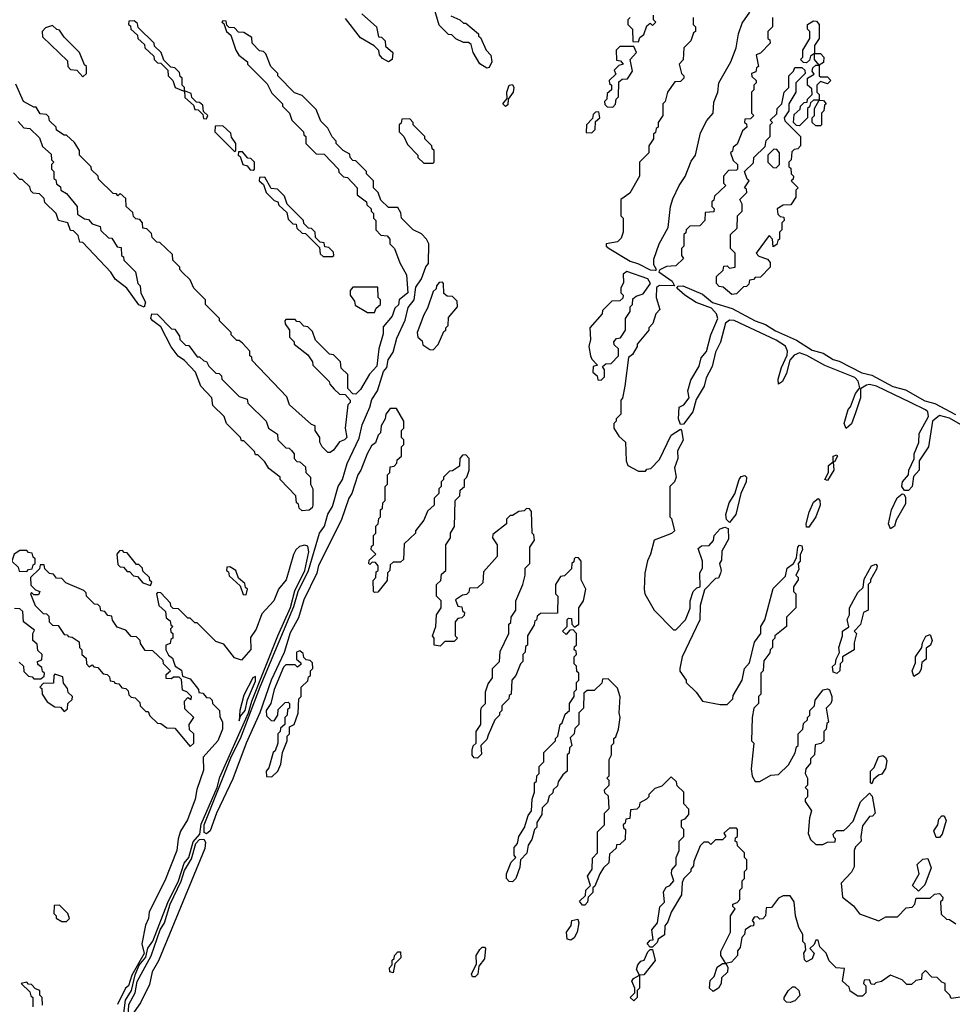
# Model space of a CAD drawing. Extents: x 2737310 to 2869991, y 870230 to 1012730.
# Tile 330 of 479: x 2779274 to 2783270, y 967265 to 971485. Entities that reach past the tile are written whole.
import ezdxf

# ---------------------------------------------------------------- set-up
doc = ezdxf.new("R2010")
doc.units = 0

msp = doc.modelspace()

# ---------------------------------------------------------------- linework, layer by layer
at = {"layer": '0CON02XD'}
for points in [[(2781275, 971277.5), (2781246.2, 971296.2), (2781217.5, 971345), (2781208.3, 971378.3), (2781197, 971387), (2781175, 971387.5), (2781143, 971403), (2781125, 971420), (2781111.7, 971421.7), (2781071.7, 971461.7), (2781050, 971535)], [(2782160, 971495), (2782160, 971465), (2782170, 971455), (2782170, 971435), (2782161.7, 971428.3), (2782150, 971395), (2782120, 971365), (2782117, 971313), (2782100, 971295), (2782110, 971255), (2782120, 971245), (2782120, 971235), (2782105, 971220), (2782081.7, 971218.3), (2782050, 971175), (2782040, 971135), (2782030, 971125), (2782030, 971075), (2782010, 971045), (2782010, 971025), (2782001.7, 971018.3), (2781998.3, 971001.7), (2781990, 970995), (2781990, 970975), (2781970, 970945), (2781970, 970915), (2781930, 970875), (2781930, 970815), (2781888.3, 970741.7), (2781850, 970715), (2781850, 970645), (2781860, 970635), (2781860, 970575), (2781851.7, 970548.3), (2781835, 970532.5), (2781787.5, 970525), (2781787.5, 970515), (2781800, 970505), (2781889.7, 970449.7), (2781925, 970439.4), (2781975, 970413.1), (2781998.3, 970411.7), (2782002.5, 970415), (2781990.8, 970435), (2781991.4, 970458.6), (2782013.3, 970525), (2782052.5, 970595), (2782062.5, 970685), (2782073, 970717), (2782100, 970775), (2782125, 970812.5), (2782150.8, 970879.2), (2782170, 970905), (2782190.5, 970999.5), (2782217.5, 971052.5), (2782245.9, 971084.1), (2782247.9, 971132.1), (2782265.7, 971175), (2782270, 971215), (2782321.2, 971305), (2782343.8, 971365), (2782353.8, 971425), (2782369.3, 971470.7), (2782402.3, 971517.7)], [(2780889.7, 970120.3), (2780925, 970197.5), (2780938.1, 970251.9), (2780963.8, 970285), (2780970.9, 970339.1), (2780996.2, 970375), (2781014, 970426), (2781025, 970440), (2781026.7, 970525), (2781017.5, 970545), (2780995, 970567.5), (2780960, 970585), (2780910, 970635), (2780907, 970657), (2780895, 970680), (2780855, 970680), (2780821.7, 970711.7), (2780810, 970745), (2780790, 970765), (2780790, 970795), (2780760, 970825), (2780760, 970835), (2780715, 970880), (2780701.7, 970881.7), (2780690, 970895), (2780688.3, 970908.3), (2780660, 970925), (2780630, 970955), (2780630, 970965), (2780613, 970983), (2780595, 971020), (2780565, 971050), (2780545, 971100), (2780485, 971160), (2780451.7, 971171.7), (2780380, 971245), (2780380, 971255), (2780350, 971285), (2780328.3, 971338.3), (2780318.3, 971348.3), (2780301.7, 971351.7), (2780270, 971385), (2780268.3, 971408.3), (2780235, 971430), (2780211.7, 971431.7), (2780195, 971450), (2780171.7, 971451.7), (2780161.7, 971461.7), (2780158.3, 971478.3), (2780145, 971480), (2780140, 971475), (2780148.3, 971468.3), (2780160, 971435), (2780178.3, 971418.3), (2780200, 971355), (2780213.3, 971333.3), (2780250, 971305), (2780250, 971295), (2780335, 971210), (2780355, 971170), (2780400, 971125), (2780400, 971115), (2780430, 971085), (2780440, 971055), (2780490, 971005), (2780491.7, 970991.7), (2780500, 970985), (2780500, 970955), (2780545, 970910), (2780578.3, 970908.3), (2780640, 970845), (2780641.7, 970831.7), (2780661.7, 970811.7), (2780678.3, 970808.3), (2780720, 970765), (2780720, 970735), (2780760, 970705), (2780761.7, 970691.7), (2780780, 970675), (2780780, 970665), (2780790, 970655), (2780790, 970635), (2780800, 970625), (2780800, 970585), (2780821.7, 970561.7), (2780848.3, 970558.3), (2780860, 970545), (2780860, 970525), (2780880, 970505), (2780903, 970443), (2780931.7, 970391.7), (2780937.5, 970315), (2780900, 970285), (2780897, 970263), (2780881.7, 970248.3), (2780870, 970215), (2780831.7, 970168.3), (2780831.7, 970138.3), (2780812.5, 970075), (2780805, 970000), (2780773.6, 969966.4), (2780735, 969900), (2780715, 969880), (2780701.7, 969881.7), (2780680, 969905), (2780680, 969965), (2780651.7, 969991.7), (2780648.3, 970018.3), (2780618.3, 970048.3), (2780601.7, 970051.7), (2780541.7, 970111.7), (2780528.3, 970148.3), (2780508.3, 970168.3), (2780491.7, 970171.7), (2780475, 970190), (2780461.7, 970191.7), (2780455, 970200), (2780415, 970200), (2780410, 970195), (2780411.7, 970181.7), (2780430, 970155), (2780430, 970125), (2780450, 970105), (2780450, 970095), (2780508.3, 970048.3), (2780528.3, 970018.3), (2780530, 970005), (2780600, 969935), (2780603, 969923), (2780621.7, 969901.7), (2780645, 969880), (2780668.3, 969878.3), (2780690, 969855), (2780690, 969845), (2780680, 969835), (2780668.8, 969735), (2780676, 969694), (2780666.1, 969683.9), (2780643.8, 969676.2), (2780619.3, 969640.7), (2780605, 969630), (2780595, 969630), (2780570, 969655), (2780560, 969675), (2780560, 969695), (2780540, 969725), (2780540, 969745), (2780525, 969750), (2780430, 969835), (2780418.3, 969868.3), (2780270, 970025), (2780268.3, 970038.3), (2780260, 970045), (2780260, 970065), (2780228.3, 970098.3), (2780215, 970110), (2780205, 970110), (2780180, 970135), (2780180, 970145), (2780130, 970195), (2780130, 970205), (2780070, 970265), (2780070, 970285), (2780020, 970335), (2780005, 970370), (2779971.7, 970401.7), (2779960, 970415), (2779960, 970425), (2779930, 970455), (2779928.3, 970478.3), (2779875, 970530), (2779861.7, 970531.7), (2779841.7, 970551.7), (2779838.3, 970568.3), (2779818.3, 970588.3), (2779801.7, 970591.7), (2779800, 970615), (2779788.3, 970628.3), (2779771.7, 970631.7), (2779761.7, 970641.7), (2779758.3, 970658.3), (2779730, 970685), (2779728.3, 970718.3), (2779705, 970740), (2779695, 970730), (2779688.3, 970738.3), (2779675, 970740), (2779611.7, 970801.7), (2779610, 970815), (2779581.7, 970841.7), (2779580, 970855), (2779530, 970905), (2779530, 970925), (2779508.3, 970958.3), (2779475, 970990), (2779465, 970990), (2779431.7, 971011.7), (2779430, 971025), (2779401.7, 971051.7), (2779398.3, 971068.3), (2779388.3, 971078.3), (2779361.7, 971081.7), (2779345, 971110), (2779335, 971110), (2779290, 971135), (2779258.3, 971208.3)], [(2779980, 971180), (2779980, 971195), (2779970, 971205), (2779970, 971235), (2779961.7, 971241.7), (2779958.3, 971258.3), (2779938.3, 971278.3), (2779921.7, 971281.7), (2779891.7, 971311.7), (2779880, 971345), (2779851.7, 971371.7), (2779850, 971385), (2779781.7, 971451.7), (2779778.3, 971468.3), (2779765, 971480), (2779741.7, 971478.3), (2779740, 971465), (2779748.3, 971458.3), (2779750, 971445), (2779778.3, 971418.3), (2779780, 971405), (2779808.3, 971378.3), (2779810, 971365), (2779848.3, 971328.3), (2779850, 971315), (2779865, 971300), (2779878.3, 971298.3), (2779908.3, 971268.3), (2779910, 971245), (2779930, 971225), (2779940, 971195), (2779975, 971180), (2779980, 971180)], [(2780855, 971303.8), (2780828.8, 971318.8), (2780816.2, 971335), (2780812.5, 971352.5), (2780793, 971373), (2780735, 971406.7), (2780669.5, 971489.5)], [(2780740.5, 971510.5), (2780802.5, 971455), (2780811.7, 971411.7), (2780825, 971410), (2780840, 971395), (2780841.7, 971371.7), (2780872.5, 971345), (2780870, 971315), (2780855, 971303.8)], [(2781121.7, 971501.7), (2781160, 971485), (2781175, 971470), (2781185, 971470), (2781240, 971425), (2781240, 971415), (2781248.3, 971408.3), (2781272.5, 971355), (2781292.5, 971332.5), (2781297.5, 971305), (2781285, 971280), (2781275, 971277.5)], [(2781890, 971495), (2781880, 971485), (2781880, 971465), (2781900, 971445), (2781901.7, 971391.7), (2781925, 971390)], [(2781925, 971390), (2781931.7, 971408.3), (2781948.3, 971421.7), (2781961.7, 971458.3), (2781975, 971470), (2781985, 971460), (2782000, 971475), (2781990, 971485), (2781990, 971505)], [(2782500, 971495), (2782500, 971455), (2782480, 971435), (2782480, 971405), (2782488.3, 971398.3), (2782490, 971385), (2782448.3, 971341.7), (2782430, 971335), (2782440, 971285), (2782431.7, 971278.3), (2782428.3, 971261.7), (2782410, 971255), (2782411.7, 971241.7), (2782430, 971225), (2782430, 971215), (2782420, 971205), (2782420, 971185), (2782410, 971175), (2782410, 971085), (2782420, 971075), (2782405, 971060), (2782381.7, 971058.3), (2782380, 971045), (2782388.3, 971038.3), (2782390, 971025), (2782371.7, 971008.3), (2782348.3, 970951.7), (2782331.7, 970938.3), (2782328.3, 970921.7), (2782320, 970915), (2782331.7, 970881.7), (2782350, 970865), (2782350, 970845), (2782345, 970840), (2782311.7, 970838.3), (2782290, 970815), (2782290, 970785), (2782300, 970775), (2782251.7, 970728.3), (2782248.3, 970711.7), (2782240, 970705), (2782240, 970685), (2782250, 970675), (2782248.3, 970661.7), (2782211.7, 970658.3), (2782210, 970625), (2782188.3, 970601.7), (2782145, 970600), (2782130, 970585), (2782128.3, 970571.7), (2782120, 970565), (2782120, 970515), (2782110, 970505), (2782110, 970475), (2782118.3, 970461.7), (2782085, 970430), (2782045, 970426.7), (2782017, 970413)], [(2782705, 971030), (2782685, 971030), (2782670, 971045), (2782670, 971065), (2782680, 971075), (2782680, 971105), (2782700, 971140), (2782675, 971140), (2782661.7, 971128.3), (2782658.3, 971111.7), (2782650, 971105), (2782650, 971065), (2782615, 971030), (2782601.7, 971031.7), (2782590, 971045), (2782591.7, 971078.3), (2782618.3, 971101.7), (2782620, 971115), (2782635, 971130), (2782648.3, 971131.7), (2782650, 971145), (2782670, 971165), (2782668.3, 971188.3), (2782650, 971205), (2782650, 971235), (2782678.3, 971251.7), (2782670, 971265), (2782671.7, 971278.3), (2782685, 971290), (2782700, 971290), (2782680, 971315), (2782680, 971340), (2782661.7, 971328.3), (2782658.3, 971311.7), (2782645, 971300), (2782631.7, 971301.7), (2782620, 971315), (2782630, 971325), (2782630, 971355), (2782660, 971405), (2782660, 971435), (2782650, 971445), (2782650, 971465), (2782675, 971480), (2782688.3, 971478.3), (2782700, 971465), (2782700, 971405), (2782680, 971375), (2782680, 971340), (2782705, 971340), (2782720, 971325), (2782718.3, 971301.7), (2782700, 971290), (2782700, 971245), (2782705, 971240), (2782735, 971240), (2782750, 971225), (2782735, 971210), (2782705, 971220), (2782690, 971205), (2782690, 971175), (2782700, 971165), (2782700, 971140), (2782718.3, 971138.3), (2782730, 971125), (2782721.7, 971118.3), (2782720, 971095), (2782710, 971085), (2782710, 971035), (2782705, 971030)], [(2779545, 971240), (2779560, 971255), (2779560, 971285), (2779551.7, 971291.7), (2779530, 971345), (2779465, 971410), (2779445, 971440), (2779433, 971443), (2779415, 971460), (2779385, 971450), (2779370, 971435), (2779371.7, 971411.7), (2779478.3, 971308.3), (2779480, 971285), (2779491.7, 971271.7), (2779518.3, 971268.3), (2779545, 971240)], [(2781815, 971110), (2781827, 971123), (2781830, 971145), (2781840, 971155), (2781841.7, 971218.3), (2781855, 971230), (2781878.3, 971231.7), (2781900, 971265), (2781890, 971315), (2781917.5, 971345), (2781905, 971370), (2781845, 971370), (2781830, 971355), (2781831.7, 971311.7), (2781848.3, 971308.3), (2781860, 971295), (2781841.7, 971288.3), (2781821.7, 971268.3), (2781828.3, 971251.7), (2781800, 971225), (2781801.7, 971211.7), (2781810, 971205), (2781810, 971185), (2781791.7, 971168.3), (2781790, 971145), (2781780, 971135), (2781781.7, 971121.7), (2781791.7, 971111.7), (2781815, 971110)], [(2782325, 970307.5), (2782288.3, 970338.3), (2782271.7, 970341.7), (2782260, 970355), (2782260, 970385), (2782288.3, 970411.7), (2782291.7, 970428.3), (2782305, 970430), (2782315, 970420), (2782340, 970425), (2782340, 970485), (2782320, 970505), (2782320, 970565), (2782348.3, 970591.7), (2782350, 970645), (2782370, 970665), (2782370, 970695), (2782360, 970715), (2782390, 970745), (2782388.3, 970758.3), (2782380, 970765), (2782400, 970795), (2782391.7, 970801.7), (2782380, 970835), (2782418.3, 970871.7), (2782420, 970895), (2782468.3, 970941.7), (2782473, 970967), (2782490, 970985), (2782490, 971035), (2782500, 971045), (2782490, 971055), (2782518.3, 971081.7), (2782520, 971105), (2782540, 971125), (2782550, 971175), (2782570, 971195), (2782570, 971245), (2782590, 971265), (2782595, 971280), (2782625, 971280), (2782638.3, 971268.3), (2782640, 971255), (2782600, 971215), (2782600, 971175), (2782570, 971125), (2782570, 971095), (2782550, 971065), (2782551.7, 971051.7), (2782620, 970985), (2782620, 970945), (2782608.3, 970931.7), (2782591.7, 970928.3), (2782581.7, 970918.3), (2782580, 970885), (2782570, 970875), (2782570, 970855), (2782578.3, 970848.3), (2782580, 970825), (2782590, 970815), (2782588.3, 970801.7), (2782580, 970795), (2782610, 970765), (2782600, 970755), (2782600, 970725), (2782578.3, 970691.7), (2782545, 970690), (2782520, 970675), (2782521.7, 970651.7), (2782531.7, 970641.7), (2782548.3, 970638.3), (2782550, 970625), (2782540, 970615), (2782540, 970585), (2782530, 970575), (2782530, 970545), (2782521.7, 970538.3), (2782518.3, 970521.7), (2782501.7, 970511.7), (2782500, 970545), (2782485, 970560), (2782430, 970485), (2782441.7, 970471.7), (2782478.3, 970458.3), (2782490, 970445), (2782490, 970425), (2782448.3, 970381.7), (2782425, 970380), (2782418.3, 970371.7), (2782401.7, 970368.3), (2782398.3, 970351.7), (2782388.3, 970341.7), (2782375, 970340), (2782345, 970310), (2782325, 970307.5)], [(2780075, 971060), (2780080, 971075), (2780061.7, 971091.7), (2780058.3, 971118.3), (2780045, 971130), (2780031.7, 971131.7), (2780011.7, 971151.7), (2780008.3, 971168.3), (2779980, 971180), (2779981.7, 971151.7), (2780018.3, 971118.3), (2780025, 971100), (2780038.3, 971098.3), (2780058.3, 971078.3), (2780061.7, 971061.7), (2780075, 971060)], [(2781355, 971112.5), (2781344.2, 971125), (2781363.3, 971146.7), (2781361.9, 971175), (2781372, 971205), (2781385, 971207.5), (2781391.2, 971195), (2781388.8, 971175), (2781367.5, 971145), (2781365, 971120), (2781355, 971112.5)], [(2781045, 970870), (2781050, 970875), (2781050, 970925), (2781041.7, 970931.7), (2781040, 970945), (2781010, 970975), (2781010, 970985), (2780960, 971035), (2780960, 971045), (2780945, 971060), (2780911.7, 971058.3), (2780908.3, 971041.7), (2780900, 971035), (2780900, 971005), (2780920, 970985), (2780935, 970950), (2780980, 970905), (2780980, 970895), (2781005, 970870), (2781045, 970870)], [(2781725, 971000), (2781740, 971015), (2781741.7, 971048.3), (2781760, 971065), (2781755, 971090), (2781741.7, 971088.3), (2781731.7, 971078.3), (2781728.3, 971061.7), (2781702.5, 971035), (2781701.7, 971001.7), (2781725, 971000)], [(2779268.3, 971048.3), (2779291.7, 971021.7), (2779318.3, 971018.3), (2779358.3, 970978.3), (2779371.7, 970941.7), (2779408.3, 970908.3), (2779410, 970885), (2779420, 970875), (2779410, 970865), (2779410, 970845), (2779420, 970835), (2779420, 970805), (2779428.3, 970798.3), (2779431.7, 970781.7), (2779448.3, 970768.3), (2779450, 970755), (2779475, 970740), (2779520, 970685), (2779521.7, 970651.7), (2779551.7, 970631.7), (2779568.3, 970628.3), (2779585, 970610), (2779618.3, 970598.3), (2779621.7, 970581.7), (2779655, 970550), (2779668.3, 970548.3), (2779691.7, 970511.7), (2779708.3, 970508.3), (2779710, 970475), (2779718.3, 970468.3), (2779720, 970455), (2779770, 970405), (2779780, 970355), (2779790, 970345), (2779793, 970313), (2779812.5, 970275), (2779807.5, 970252.5), (2779785, 970262.5), (2779732.5, 970335), (2779683.6, 970373.6), (2779665, 970402.5), (2779545, 970530), (2779531.7, 970531.7), (2779525, 970560), (2779505, 970580), (2779491.7, 970581.7), (2779480, 970615), (2779440, 970625), (2779430, 970655), (2779381.7, 970701.7), (2779378.3, 970718.3), (2779358.3, 970738.3), (2779331.7, 970741.7), (2779321.7, 970751.7), (2779318.3, 970768.3), (2779285, 970800), (2779275, 970800), (2779248.3, 970828.3)], [(2780195, 970920), (2780200, 970925), (2780200, 970955), (2780181.7, 970981.7), (2780178.3, 970998.3), (2780145, 971030), (2780111.7, 971028.3), (2780110, 971005), (2780195, 970920)], [(2782515, 970850), (2782530, 970865), (2782530, 970915), (2782518.3, 970928.3), (2782505, 970930), (2782480, 970905), (2782480, 970875), (2782501.7, 970851.7), (2782515, 970850)], [(2780275, 970840), (2780280, 970845), (2780280, 970875), (2780265, 970890), (2780251.7, 970891.7), (2780228.3, 970918.3), (2780211.7, 970918.3), (2780210, 970905), (2780218.3, 970898.3), (2780230, 970865), (2780248.3, 970858.3), (2780261.7, 970841.7), (2780275, 970840)], [(2780615, 970470), (2780620, 970475), (2780618.3, 970488.3), (2780598.3, 970508.3), (2780581.7, 970511.7), (2780578.3, 970528.3), (2780561.7, 970531.7), (2780541.7, 970551.7), (2780540, 970575), (2780525, 970590), (2780511.7, 970591.7), (2780491.7, 970611.7), (2780490, 970625), (2780420, 970695), (2780408.3, 970728.3), (2780378.3, 970758.3), (2780351.7, 970761.7), (2780325, 970810), (2780301.7, 970808.3), (2780300, 970795), (2780318.3, 970778.3), (2780330, 970745), (2780365, 970710), (2780380, 970705), (2780385, 970690), (2780418.3, 970658.3), (2780425, 970630), (2780445, 970610), (2780458.3, 970608.3), (2780461.7, 970591.7), (2780485, 970570), (2780498.3, 970568.3), (2780558.3, 970508.3), (2780561.7, 970481.7), (2780575, 970470), (2780615, 970470)], [(2781765, 969940), (2781780, 969955), (2781780, 969985), (2781771.7, 969998.3), (2781785, 970010), (2781808.3, 970011.7), (2781840, 970045), (2781840, 970075), (2781821.7, 970091.7), (2781820, 970105), (2781831.7, 970118.3), (2781848.3, 970121.7), (2781870, 970155), (2781870, 970205), (2781890, 970235), (2781890, 970255), (2781900, 970265), (2781901.7, 970288.3), (2781915, 970300), (2781945, 970310), (2781977.5, 970355), (2781965, 970374.4), (2781876.1, 970406.1), (2781860, 970395), (2781861.7, 970358.3), (2781850, 970335), (2781850, 970315), (2781860, 970305), (2781858.3, 970291.7), (2781845, 970280), (2781811.7, 970278.3), (2781771.7, 970238.3), (2781770, 970225), (2781717.5, 970165), (2781720, 970115), (2781712.5, 970085), (2781720, 970045), (2781725, 970030), (2781750, 970005), (2781731.7, 969998.3), (2781730, 969975), (2781748.3, 969958.3), (2781751.7, 969941.7), (2781765, 969940)], [(2782017, 970413), (2782012.5, 970405), (2782070, 970365), (2782080, 970345), (2782015, 970346.5), (2782002.4, 970337.6), (2782001.2, 970295), (2782017, 970243), (2782000, 970225), (2781987, 970183), (2781970, 970165), (2781970, 970155), (2781920, 970095), (2781920, 970085), (2781900, 970050), (2781883, 970037), (2781867.5, 969915), (2781857, 969863), (2781850, 969855), (2781850, 969795), (2781830, 969775), (2781830, 969765), (2781820, 969755), (2781820, 969735), (2781840.7, 969700.7), (2781870, 969675), (2781872.5, 969595), (2781880, 969575), (2781925, 969550), (2781955, 969550), (2781961.7, 969558.3), (2781978.3, 969561.7), (2782015, 969600), (2782065.9, 969704.1), (2782105, 969730), (2782110, 969725), (2782116.4, 969683.6), (2782093, 969637), (2782093.3, 969605), (2782080, 969565), (2782087.5, 969525), (2782080, 969505), (2782060, 969485), (2782060, 969355), (2782067, 969347), (2782080, 969295), (2782067, 969283), (2781992.5, 969255), (2781977.5, 969195), (2781963.6, 969166.4), (2781953, 969113), (2781950, 969045), (2781952.5, 969025), (2781992.5, 968955), (2782075, 968870), (2782085, 968870), (2782127, 968913), (2782147, 968963), (2782147.5, 968995), (2782160, 969035), (2782175, 969050), (2782190, 969055), (2782187.5, 969115), (2782200, 969135), (2782200, 969165), (2782181.7, 969218.3), (2782195, 969230), (2782228.3, 969231.7), (2782247, 969253), (2782250, 969275), (2782275, 969302.5), (2782295, 969310), (2782310, 969305), (2782311.7, 969258.3), (2782283, 969207), (2782281.7, 969168.3), (2782272.5, 969155), (2782280, 969125), (2782277, 969113), (2782268.3, 969091.7), (2782255, 969090), (2782208.3, 969041.7), (2782190, 968975), (2782187.5, 968912.5), (2782112.5, 968755), (2782102.5, 968705), (2782103, 968693), (2782130, 968655), (2782130, 968645), (2782173, 968603), (2782200, 968565), (2782275, 968550), (2782305, 968550), (2782330, 968575), (2782331.7, 968588.3), (2782370, 968655), (2782380, 968705), (2782401.7, 968728.3), (2782423, 968817), (2782450, 968855), (2782450, 968885), (2782467, 968913), (2782503, 969047), (2782555, 969100), (2782562.5, 969135), (2782590, 969155), (2782601.7, 969178.3), (2782607.5, 969225), (2782615, 969232.5), (2782625, 969230), (2782627.5, 969215), (2782618.3, 969191.7), (2782617.5, 969165), (2782610, 969155), (2782611.7, 969128.3), (2782600, 969105), (2782610, 969095), (2782610, 969085), (2782590, 969055), (2782590, 969035), (2782600, 969025), (2782600, 968965), (2782560, 968925), (2782560, 968885), (2782510, 968845), (2782510, 968835), (2782500, 968825), (2782500, 968795), (2782490, 968785), (2782488.3, 968771.7), (2782463, 968737), (2782460, 968695), (2782450, 968685), (2782450, 968595), (2782440, 968585), (2782440, 968555), (2782420, 968535), (2782412.5, 968495), (2782410, 968395), (2782420, 968385), (2782407.5, 968275), (2782413, 968243), (2782425, 968220), (2782445, 968220), (2782493, 968247), (2782525, 968250), (2782568.3, 968291.7), (2782597, 968343), (2782601.7, 968368.3), (2782610, 968375), (2782610, 968425), (2782630, 968445), (2782631.7, 968468.3), (2782650, 968485), (2782650, 968495), (2782660, 968505), (2782660, 968525), (2782680, 968545), (2782681.7, 968568.3), (2782716.4, 968613.6), (2782735, 968617.5), (2782743.3, 968613.3), (2782753.8, 968585), (2782753.3, 968566.7), (2782750, 968555), (2782730, 968535), (2782740, 968475), (2782731.7, 968468.3), (2782730, 968445), (2782720, 968435), (2782720, 968395), (2782707, 968383), (2782683, 968377), (2782680, 968335), (2782663, 968317), (2782661.7, 968298.3), (2782642.5, 968275), (2782640, 968255), (2782650, 968235), (2782650, 968205), (2782640, 968195), (2782650, 968185), (2782650, 968155), (2782640, 968145), (2782640, 968135), (2782666.7, 968095), (2782657.5, 968065), (2782653, 967997), (2782661.7, 967971.7), (2782685, 967950), (2782715, 967950), (2782735, 967960), (2782768.3, 967961.7), (2782770, 967975), (2782761.7, 967981.7), (2782760, 967995), (2782775, 968010), (2782805, 968010), (2782818.3, 968021.7), (2782845, 968050), (2782877, 968133), (2782915, 968170), (2782927, 968157), (2782940, 968085), (2782928.3, 968071.7), (2782915, 968070), (2782885, 968030), (2782877.5, 967985), (2782880, 967965), (2782855, 967940), (2782850, 967925), (2782850, 967855), (2782838.3, 967831.7), (2782793.8, 967785), (2782800, 967725), (2782847, 967687), (2782873, 967653), (2782955, 967622.5), (2782985, 967640), (2783035, 967640), (2783071.7, 967678.3), (2783098.3, 967681.7), (2783110, 967695), (2783115, 967720), (2783175, 967720), (2783193, 967737), (2783215, 967740), (2783230, 967725), (2783228.3, 967711.7), (2783220, 967705), (2783221.7, 967651.7), (2783245, 967630), (2783258.3, 967628.3), (2783285, 967610)], [(2780795, 970230), (2780801.7, 970248.3), (2780820, 970265), (2780820, 970285), (2780810, 970295), (2780808.3, 970338.3), (2780701.7, 970338.3), (2780690, 970325), (2780690, 970305), (2780708.3, 970278.3), (2780711.7, 970261.7), (2780765, 970230), (2780795, 970230)], [(2781045, 970070), (2781067, 970093), (2781091.7, 970148.3), (2781100, 970155), (2781100, 970165), (2781110, 970175), (2781111.7, 970208.3), (2781150, 970255), (2781148.3, 970278.3), (2781128.3, 970298.3), (2781105, 970300), (2781091.7, 970311.7), (2781090, 970355), (2781085, 970360), (2781071.7, 970358.3), (2781060, 970345), (2781058.3, 970331.7), (2781045, 970320), (2781021.7, 970248.3), (2781005, 970220), (2780977.5, 970145), (2780980, 970125), (2780998.3, 970108.3), (2781001.7, 970091.7), (2781031.7, 970071.7), (2781045, 970070)], [(2783305, 969750.8), (2783257.3, 969777.3), (2783215, 969788.8), (2783185.7, 969764.3), (2783167.5, 969655), (2783127.5, 969595), (2783127.5, 969555), (2783103, 969527), (2783097.5, 969485), (2783082.5, 969467.5), (2783065, 969467.5), (2783053.9, 969483.9), (2783056.2, 969505), (2783082.5, 969535), (2783083.3, 969555), (2783107, 969603), (2783106.7, 969625), (2783126.4, 969673.6), (2783128.3, 969711.7), (2783168.6, 969785), (2783164.4, 969805), (2783155, 969813.3), (2783091.2, 969845), (2782945, 969914.5), (2782915, 969921.2), (2782902, 969918), (2782876.4, 969903.6), (2782875.9, 969864.1), (2782855, 969800), (2782837.5, 969752.5), (2782815, 969732.5), (2782806.7, 969755), (2782823.8, 969815), (2782833.6, 969826.4), (2782855, 969882.5), (2782873.3, 969906.7), (2782865.9, 969935.9), (2782851.6, 969951.6), (2782723.2, 970003.2), (2782646.1, 970046.1), (2782615, 970057.1), (2782592.6, 970047.4), (2782573.9, 970026.1), (2782559.5, 969970.5), (2782542.5, 969935), (2782525, 969922.5), (2782523.3, 969945), (2782538, 969995), (2782562.1, 970047.9), (2782563.5, 970065), (2782555.8, 970085.8), (2782515, 970111.8), (2782335.9, 970195.9), (2782315, 970197.1), (2782298.6, 970185), (2782277, 970103), (2782255, 970060), (2782241.7, 969998.3), (2782215, 969950), (2782206.2, 969913.8), (2782173, 969857), (2782157.5, 969805), (2782118.3, 969751.7), (2782105, 969750), (2782097.5, 969775), (2782100, 969825), (2782120, 969835), (2782142.5, 969865), (2782136.7, 969895), (2782150, 969940), (2782185, 970000), (2782193.9, 970036.1), (2782217, 970063), (2782236, 970135), (2782265.6, 970205), (2782259.5, 970225), (2782238.2, 970248.2), (2782173.1, 970273.1), (2782124.6, 970304.6), (2782090, 970335), (2782095, 970342.5), (2782115, 970343.8), (2782199.3, 970309.3), (2782242.9, 970272.9), (2782326.9, 970246.9), (2782425, 970194.3), (2782469.2, 970179.2), (2782512, 970152), (2782602.2, 970112.2), (2782669.4, 970069.4), (2782716.1, 970056.1), (2782758.9, 970028.9), (2782785, 970021.5), (2782882.1, 969972.1), (2782925, 969960.9), (2783015, 969912.5), (2783069.3, 969899.3), (2783152.1, 969852.1), (2783195, 969840.8), (2783283.6, 969793.6)], [(2780485, 969380), (2780471.7, 969391.7), (2780468.3, 969408.3), (2780460, 969415), (2780457.5, 969445), (2780390, 969515), (2780390, 969525), (2780341.7, 969561.7), (2780325, 969590), (2780295, 969620), (2780285, 969620), (2780280, 969635), (2780235, 969680), (2780225, 969680), (2780220, 969695), (2780160, 969755), (2780150, 969785), (2780101.7, 969831.7), (2780097.5, 969865), (2780050, 969915), (2780027.5, 969975), (2779980, 970025), (2779953.6, 970043.6), (2779923, 970083), (2779878.3, 970168.3), (2779843.9, 970193.9), (2779836.7, 970205), (2779840, 970225), (2779863, 970223), (2779925, 970160), (2779938.3, 970158.3), (2779958.3, 970128.3), (2779960, 970115), (2779985, 970090), (2779998.3, 970088.3), (2780035, 970040), (2780045, 970040), (2780063, 970023), (2780075, 970020), (2780085, 970000), (2780115, 969970), (2780128.3, 969968.3), (2780138.3, 969958.3), (2780140, 969945), (2780215, 969870), (2780248.3, 969858.3), (2780251.7, 969841.7), (2780330, 969765), (2780340, 969735), (2780378.3, 969708.3), (2780380, 969685), (2780415, 969650), (2780428.3, 969648.3), (2780438.3, 969638.3), (2780450, 969625), (2780450, 969605), (2780461.7, 969591.7), (2780475, 969590), (2780498.3, 969568.3), (2780500, 969545), (2780520, 969525), (2780520, 969495), (2780530, 969475), (2780530, 969405), (2780527, 969393), (2780515, 969382.5), (2780485, 969380)], [(2781988.3, 967541.7), (2781982.5, 967585), (2782007.5, 967615), (2782016.4, 967683.6), (2782037, 967703), (2782033, 967747), (2782043.3, 967766.7), (2782060, 967775), (2782077.5, 967795), (2782067.5, 967825), (2782068.3, 967841.7), (2782086.4, 967863.6), (2782086.7, 967895), (2782100, 967925), (2782100, 967965), (2782120, 967985), (2782120, 968015), (2782110, 968025), (2782110, 968055), (2782125, 968060), (2782141.7, 968078.3), (2782141.7, 968101.7), (2782120, 968125), (2782120, 968175), (2782091.7, 968201.7), (2782088.3, 968218.3), (2782065, 968240), (2782025, 968200), (2781995, 968190), (2781970, 968165), (2781970, 968155), (2781960, 968145), (2781931.7, 968128.3), (2781928.3, 968111.7), (2781918.3, 968101.7), (2781891.7, 968098.3), (2781888.3, 968061.7), (2781871.7, 968058.3), (2781868.3, 968041.7), (2781860, 968035), (2781861.7, 968021.7), (2781870, 968015), (2781868.3, 967971.7), (2781845, 967950), (2781831.7, 967948.3), (2781830, 967935), (2781801.7, 967908.3), (2781798.3, 967871.7), (2781775, 967850), (2781760, 967825), (2781738.3, 967771.7), (2781730, 967765), (2781730, 967745), (2781710, 967725), (2781707, 967703), (2781695, 967690), (2781685, 967690), (2781673, 967707), (2781698.3, 967731.7), (2781700, 967755), (2781720, 967775), (2781707.5, 967815), (2781727.5, 967845), (2781728.3, 967891.7), (2781750, 967915), (2781750, 968005), (2781780, 968035), (2781780, 968085), (2781800, 968105), (2781797, 968157), (2781781.7, 968171.7), (2781780, 968185), (2781800, 968205), (2781800, 968225), (2781790, 968235), (2781800, 968245), (2781800, 968315), (2781810, 968335), (2781810, 968375), (2781820, 968385), (2781820, 968405), (2781828.3, 968411.7), (2781840, 968445), (2781847.5, 968495), (2781842.5, 968515), (2781847, 968583), (2781835, 968620), (2781795, 968660), (2781771.7, 968658.3), (2781768.3, 968641.7), (2781735, 968610), (2781705, 968610), (2781691.7, 968598.3), (2781690, 968535), (2781670, 968515), (2781670, 968465), (2781653, 968447), (2781650, 968425), (2781633, 968407), (2781640, 968375), (2781630, 968365), (2781628.3, 968341.7), (2781620, 968335), (2781620, 968265), (2781601.7, 968248.3), (2781581.7, 968218.3), (2781578.3, 968201.7), (2781560, 968185), (2781558.3, 968171.7), (2781543, 968157), (2781535, 968130), (2781513, 968107), (2781511.7, 968078.3), (2781490, 968045), (2781490, 968025), (2781480, 968015), (2781468.8, 967971.2), (2781453, 967947), (2781447, 967913), (2781420, 967885), (2781417, 967853), (2781400, 967805), (2781385, 967790), (2781371.7, 967791.7), (2781360, 967805), (2781360, 967825), (2781380, 967875), (2781400, 967895), (2781392.5, 967905), (2781393, 967937), (2781407.5, 967955), (2781412.5, 967985), (2781437, 968023), (2781452.5, 968075), (2781467.5, 968095), (2781470, 968145), (2781480, 968175), (2781480, 968215), (2781488.3, 968221.7), (2781490, 968245), (2781500, 968255), (2781500, 968285), (2781520, 968305), (2781520, 968345), (2781570, 968395), (2781570, 968405), (2781580, 968415), (2781590, 968465), (2781598.3, 968471.7), (2781611.7, 968508.3), (2781630, 968525), (2781630, 968555), (2781650, 968585), (2781650, 968605), (2781660, 968615), (2781660, 968645), (2781670, 968655), (2781670, 968685), (2781661.7, 968691.7), (2781660, 968715), (2781650, 968725), (2781650, 968755), (2781660, 968765), (2781658.3, 968778.3), (2781650, 968785), (2781651.7, 968798.3), (2781660, 968805), (2781660, 968855), (2781645, 968870), (2781631.7, 968868.3), (2781615, 968850), (2781600, 968865), (2781620, 968885), (2781620, 968915), (2781625, 968920), (2781638.3, 968918.3), (2781640, 968895), (2781651.7, 968881.7), (2781670, 968895), (2781670, 968965), (2781690, 968995), (2781700, 969045), (2781680, 969085), (2781680, 969165), (2781668.3, 969178.3), (2781655, 969180), (2781650, 969175), (2781648.3, 969161.7), (2781640, 969155), (2781638.3, 969131.7), (2781608.3, 969101.7), (2781591.7, 969098.3), (2781570, 969065), (2781570, 969025), (2781580, 969015), (2781578.3, 968941.7), (2781505, 968940), (2781491.7, 968928.3), (2781488.3, 968911.7), (2781481.7, 968908.3), (2781478.3, 968891.7), (2781450, 968845), (2781450, 968805), (2781441.7, 968798.3), (2781440, 968775), (2781430, 968765), (2781430, 968735), (2781420, 968725), (2781400, 968675), (2781382.5, 968655), (2781380, 968595), (2781371.7, 968588.3), (2781370, 968575), (2781340, 968545), (2781340, 968525), (2781330, 968515), (2781330, 968505), (2781310, 968485), (2781281.7, 968418.3), (2781275, 968400), (2781250, 968375), (2781252.5, 968337.5), (2781243, 968327), (2781235, 968320), (2781221.7, 968321.7), (2781213, 968333), (2781212.5, 968355), (2781217.5, 968372.5), (2781230, 968385), (2781230, 968435), (2781250, 968465), (2781250, 968525), (2781253, 968537), (2781270, 968555), (2781270, 968605), (2781281.7, 968638.3), (2781300, 968665), (2781300, 968705), (2781330, 968735), (2781333, 968777), (2781370, 968855), (2781370, 968895), (2781378.3, 968901.7), (2781380, 968925), (2781400, 968955), (2781400, 968995), (2781430, 969065), (2781440, 969105), (2781440, 969135), (2781460, 969155), (2781460, 969225), (2781480, 969255), (2781477, 969277), (2781470, 969285), (2781467, 969377), (2781458.3, 969388.3), (2781445, 969390), (2781435, 969380), (2781413, 969377), (2781385, 969360), (2781375, 969360), (2781360, 969345), (2781360, 969325), (2781301.7, 969278.3), (2781300, 969265), (2781320, 969235), (2781320, 969185), (2781261.7, 969118.3), (2781258.3, 969071.7), (2781235, 969050), (2781201.7, 969048.3), (2781198.3, 969031.7), (2781188.3, 969021.7), (2781171.7, 969018.3), (2781141.7, 968998.3), (2781151.7, 968971.7), (2781168.3, 968968.3), (2781171.7, 968951.7), (2781180, 968945), (2781178.3, 968931.7), (2781168.3, 968921.7), (2781151.7, 968918.3), (2781140, 968905), (2781140, 968845), (2781150, 968835), (2781135, 968820), (2781095, 968820), (2781075, 968800), (2781050, 968805), (2781050, 968835), (2781042.5, 968845), (2781057.5, 968885), (2781060, 968935), (2781080, 968965), (2781080, 968995), (2781060, 969015), (2781060, 969065), (2781078.3, 969081.7), (2781081.7, 969108.3), (2781100, 969125), (2781100, 969235), (2781120, 969265), (2781120, 969285), (2781137, 969313), (2781140, 969425), (2781160, 969445), (2781161.7, 969468.3), (2781180, 969485), (2781180, 969515), (2781190, 969525), (2781200, 969555), (2781200, 969605), (2781185, 969620), (2781171.7, 969618.3), (2781160, 969605), (2781158.3, 969571.7), (2781128.3, 969551.7), (2781115, 969550), (2781090, 969525), (2781090, 969515), (2781080, 969505), (2781080, 969485), (2781070, 969475), (2781070, 969455), (2781050, 969435), (2781050, 969405), (2781021.7, 969378.3), (2781005, 969340), (2780970, 969295), (2780970, 969285), (2780921.7, 969238.3), (2780918.3, 969171.7), (2780905, 969160), (2780875, 969160), (2780861.7, 969148.3), (2780860, 969125), (2780850, 969115), (2780848.3, 969081.7), (2780808.3, 969031.7), (2780795, 969030), (2780790, 969035), (2780788.3, 969081.7), (2780800, 969095), (2780801.7, 969118.3), (2780810, 969125), (2780810, 969145), (2780798.3, 969158.3), (2780785, 969160), (2780775, 969150), (2780770, 969155), (2780771.7, 969168.3), (2780800, 969195), (2780780, 969215), (2780781.7, 969228.3), (2780790, 969235), (2780790, 969275), (2780800, 969285), (2780800, 969315), (2780810, 969325), (2780813, 969347), (2780820, 969355), (2780820, 969385), (2780828.3, 969391.7), (2780830, 969415), (2780840, 969425), (2780840, 969485), (2780850, 969495), (2780850, 969535), (2780860, 969545), (2780861.7, 969568.3), (2780878.3, 969571.7), (2780890, 969585), (2780891.7, 969598.3), (2780910, 969615), (2780910, 969655), (2780920, 969665), (2780920, 969685), (2780910, 969695), (2780910, 969725), (2780920, 969735), (2780920, 969765), (2780888.3, 969818.3), (2780861.7, 969818.3), (2780842.5, 969795), (2780840, 969775), (2780822.5, 969745), (2780820, 969715), (2780810, 969705), (2780798.3, 969671.7), (2780781.7, 969658.3), (2780763.3, 969625), (2780736.2, 969553.8), (2780723.3, 969535), (2780697.5, 969455), (2780683.8, 969435), (2780651.7, 969338.3), (2780554.5, 969145.5), (2780547.1, 969112.9), (2780491.7, 968998.3), (2780468.1, 968921.9), (2780432.3, 968857.7), (2780407.1, 968772.9), (2780351.5, 968655), (2780302.5, 968515), (2780245, 968383.8), (2780188, 968232), (2780116.9, 968085), (2780090.6, 968009.4), (2780075, 967995.7), (2780065, 968002), (2780064.7, 968035), (2780181.5, 968328.5), (2780220.6, 968405), (2780304.1, 968625.9), (2780449.4, 968970.6), (2780466.7, 969035), (2780511.5, 969125), (2780558.5, 969285), (2780579.5, 969315), (2780594, 969366), (2780615, 969398.8), (2780639.1, 969485), (2780657.3, 969515), (2780677.5, 969582.5), (2780728.3, 969691.7), (2780741.5, 969748.5), (2780775, 969823.8), (2780783.4, 969856.6), (2780807.3, 969895), (2780833, 969977), (2780846.7, 969995), (2780853.2, 970026.8), (2780875, 970060), (2780889.7, 970120.3)], [(2782735, 969510), (2782723.3, 969515), (2782740, 969545), (2782740, 969575), (2782760, 969590), (2782760, 969615), (2782775, 969620), (2782777.5, 969615), (2782765, 969590), (2782760, 969590), (2782762.5, 969555), (2782735, 969510)], [(2782315, 969330), (2782303, 969343), (2782300, 969365), (2782313.8, 969415), (2782337.7, 969452.3), (2782356.7, 969515), (2782365, 969527.5), (2782381.7, 969531.7), (2782387.5, 969525), (2782386.2, 969505), (2782363.3, 969455), (2782342.5, 969365), (2782315, 969330)], [(2783005, 969302.5), (2782996.7, 969325), (2783010, 969385), (2783034.2, 969435.8), (2783055, 969452.5), (2783061.7, 969451.7), (2783069.3, 969439.3), (2783069.2, 969410.8), (2783029.3, 969340.7), (2783022.5, 969315), (2783005, 969302.5)], [(2782655, 969310), (2782645, 969310), (2782643.3, 969325), (2782656.2, 969375), (2782675, 969417.5), (2782695, 969432.5), (2782702.5, 969425), (2782703.3, 969405), (2782685.9, 969354.1), (2782655, 969310)], [(2779305, 969120), (2779311.7, 969128.3), (2779328.3, 969131.7), (2779331.7, 969148.3), (2779340, 969155), (2779340, 969175), (2779331.7, 969181.7), (2779328.3, 969198.3), (2779311.7, 969201.7), (2779305, 969210), (2779275, 969210), (2779250, 969195), (2779240, 969165), (2779268.3, 969138.3), (2779271.7, 969121.7), (2779305, 969120)], [(2779835, 969060), (2779840, 969075), (2779831.7, 969081.7), (2779830, 969095), (2779801.7, 969121.7), (2779800, 969135), (2779785, 969150), (2779775, 969150), (2779735, 969200), (2779721.7, 969201.7), (2779715, 969210), (2779701.7, 969208.3), (2779690, 969195), (2779695, 969150), (2779705, 969140), (2779718.3, 969138.3), (2779735, 969120), (2779745, 969120), (2779761.7, 969101.7), (2779778.3, 969098.3), (2779801.7, 969071.7), (2779835, 969060)], [(2779717.7, 967205), (2779727.5, 967282.5), (2779753.3, 967325), (2779768.3, 967391.7), (2779786.7, 967433.3), (2779815, 967467.5), (2779823.8, 967506.2), (2779845, 967536.2), (2779908.4, 967701.6), (2779954.4, 967795), (2779979.4, 967870.6), (2779998.2, 967895), (2780017.8, 967962.2), (2780046.5, 967995), (2780052.1, 968037.9), (2780120.4, 968195), (2780131.9, 968238.1), (2780254.1, 968515), (2780268.8, 968565), (2780380.7, 968845), (2780435, 968966), (2780453.2, 969036.8), (2780495.4, 969125), (2780513.3, 969205), (2780508.3, 969228.3), (2780495, 969232.5), (2780473, 969227), (2780457, 969213), (2780447, 969193), (2780415.9, 969084.1), (2780382.5, 969045), (2780362.5, 968995), (2780311.7, 968938.3), (2780287, 968873), (2780263, 968837), (2780263.9, 968786.1), (2780225, 968740), (2780195, 968750), (2780148.3, 968808.3), (2780115, 968820), (2780035, 968900), (2780025, 968900), (2780005, 968920), (2779995, 968920), (2779955, 968960), (2779931.7, 968961.7), (2779921.7, 968971.7), (2779920, 968985), (2779878.3, 969028.3), (2779865, 969030), (2779860, 969025), (2779870, 968975), (2779898.3, 968948.3), (2779901.7, 968921.7), (2779918.3, 968908.3), (2779921.7, 968891.7), (2779930, 968885), (2779920, 968875), (2779921.7, 968861.7), (2779930, 968855), (2779930, 968835), (2779921.7, 968828.3), (2779918.3, 968811.7), (2779900, 968805), (2779900, 968785), (2779911.7, 968761.7), (2779928.3, 968748.3), (2779940, 968715), (2779967, 968697), (2779971.7, 968671.7), (2780005, 968660), (2780040, 968615), (2780041.7, 968601.7), (2780058.3, 968598.3), (2780075, 968580), (2780088.3, 968578.3), (2780098.3, 968568.3), (2780100, 968555), (2780130, 968525), (2780131.7, 968498.3), (2780142.5, 968475), (2780142.5, 968445), (2780122.5, 968395), (2780060, 968325), (2780061.7, 968268.3), (2780033.6, 968186.4), (2780026.2, 968145), (2779993.6, 968056.4), (2779963, 968007), (2779952.5, 967975), (2779946.7, 967925), (2779895.9, 967794.1), (2779828.3, 967661.7), (2779826.4, 967633.6), (2779812.5, 967605), (2779797.5, 967525), (2779807, 967483), (2779755, 967390), (2779740, 967345), (2779727.5, 967335), (2779692.5, 967265)], [(2782775, 968682.5), (2782759.3, 968689.3), (2782757, 968713), (2782770, 968725), (2782772.5, 968745), (2782786.7, 968773.3), (2782783.3, 968795), (2782800, 968845), (2782800, 968865), (2782827, 968883), (2782820, 968915), (2782830, 968935), (2782830, 968965), (2782865, 969030), (2782888.3, 969051.7), (2782893, 969087), (2782923.3, 969145), (2782941.7, 969151.7), (2782947.5, 969145), (2782945, 969130), (2782920, 969085), (2782920, 969075), (2782910, 969065), (2782910, 968955), (2782890, 968945), (2782877, 968893), (2782850, 968865), (2782860, 968855), (2782850, 968815), (2782850, 968785), (2782800, 968755), (2782800, 968735), (2782790, 968725), (2782787.5, 968695), (2782775, 968682.5)], [(2780005, 968370), (2780020, 968385), (2780020, 968425), (2780001.7, 968441.7), (2780000, 968465), (2780020, 968495), (2779981.7, 968531.7), (2779980, 968565), (2779995, 968580), (2780008.3, 968571.7), (2780010, 968585), (2779990, 968605), (2779971.7, 968611.7), (2779967.5, 968657.5), (2779957.5, 968667.5), (2779932.5, 968667.5), (2779925, 968660), (2779901.7, 968661.7), (2779901.7, 968678.3), (2779920, 968695), (2779890, 968725), (2779888.3, 968738.3), (2779845, 968780), (2779811.7, 968781.7), (2779791.7, 968811.7), (2779790, 968825), (2779775, 968840), (2779751.7, 968841.7), (2779728.3, 968868.3), (2779691.7, 968881.7), (2779671.7, 968911.7), (2779668.3, 968928.3), (2779651.7, 968931.7), (2779638.3, 968948.3), (2779621.7, 968951.7), (2779618.3, 968968.3), (2779608.3, 968978.3), (2779595, 968980), (2779560, 969015), (2779558.3, 969028.3), (2779548.3, 969038.3), (2779471.7, 969071.7), (2779455, 969090), (2779431.7, 969091.7), (2779418.3, 969108.3), (2779401.7, 969111.7), (2779381.7, 969131.7), (2779378.3, 969148.3), (2779361.7, 969148.3), (2779358.3, 969131.7), (2779320, 969095), (2779321.7, 969061.7), (2779341.7, 969041.7), (2779360, 969035), (2779355, 969020), (2779335, 969020), (2779325, 969030), (2779320, 969025), (2779340, 968975), (2779375, 968940), (2779388.3, 968938.3), (2779398.3, 968928.3), (2779400, 968905), (2779415, 968890), (2779438.3, 968888.3), (2779465, 968850), (2779478.3, 968848.3), (2779481.7, 968841.7), (2779498.3, 968838.3), (2779528.3, 968818.3), (2779530, 968795), (2779540, 968785), (2779540, 968765), (2779558.3, 968748.3), (2779560, 968725), (2779571.7, 968711.7), (2779585, 968720), (2779591.7, 968711.7), (2779608.3, 968708.3), (2779631.7, 968681.7), (2779648.3, 968678.3), (2779658.3, 968668.3), (2779661.7, 968651.7), (2779678.3, 968648.3), (2779681.7, 968641.7), (2779698.3, 968638.3), (2779711.7, 968621.7), (2779728.3, 968618.3), (2779738.3, 968608.3), (2779741.7, 968591.7), (2779751.7, 968581.7), (2779768.3, 968578.3), (2779788.3, 968558.3), (2779790, 968545), (2779815, 968520), (2779825, 968520), (2779831.7, 968501.7), (2779865, 968470), (2779878.3, 968468.3), (2779905, 968450), (2779938.3, 968448.3), (2780005, 968370)], [(2780245, 969020), (2780250, 969045), (2780241.7, 969051.7), (2780238.3, 969068.3), (2780211.7, 969091.7), (2780200, 969125), (2780175, 969140), (2780161.7, 969138.3), (2780160, 969125), (2780168.3, 969118.3), (2780171.7, 969101.7), (2780218.3, 969058.3), (2780231.7, 969021.7), (2780245, 969020)], [(2779365, 968660), (2779378.3, 968671.7), (2779380, 968685), (2779371.7, 968691.7), (2779368.3, 968708.3), (2779351.7, 968721.7), (2779350, 968735), (2779368.3, 968741.7), (2779370, 968765), (2779351.7, 968781.7), (2779348.3, 968808.3), (2779330, 968825), (2779330, 968855), (2779338.3, 968868.3), (2779290, 968905), (2779288.3, 968948.3), (2779275, 968960), (2779251.7, 968961.7)], [(2783105, 968670), (2783097.5, 968695), (2783111.7, 968728.3), (2783112.5, 968755), (2783140, 968795), (2783142.5, 968815), (2783156.7, 968843.3), (2783175, 968850), (2783183.8, 968825), (2783176, 968804), (2783158.3, 968791.7), (2783157.5, 968745), (2783140, 968730), (2783137, 968703), (2783127.5, 968685), (2783105, 968670)], [(2780355, 968240), (2780380, 968265), (2780392.5, 968295), (2780400, 968345), (2780420, 968395), (2780420, 968415), (2780430, 968425), (2780430, 968455), (2780450, 968465), (2780467, 968513), (2780470, 968575), (2780480, 968585), (2780480, 968625), (2780508.3, 968651.7), (2780511.7, 968668.3), (2780520, 968675), (2780520, 968695), (2780530, 968705), (2780528.3, 968728.3), (2780518.3, 968738.3), (2780501.7, 968741.7), (2780491.7, 968751.7), (2780488.3, 968768.3), (2780475, 968780), (2780460, 968775), (2780460, 968745), (2780478.3, 968728.3), (2780478.3, 968721.7), (2780465, 968710), (2780455, 968720), (2780415, 968720), (2780405, 968710), (2780363.8, 968615), (2780350, 968555), (2780330, 968525), (2780331.7, 968501.7), (2780351.7, 968481.7), (2780365, 968480), (2780380, 968505), (2780381.7, 968528.3), (2780411.7, 968558.3), (2780425, 968560), (2780430, 968555), (2780430, 968535), (2780421.7, 968528.3), (2780420, 968505), (2780410, 968495), (2780410, 968465), (2780391.7, 968448.3), (2780390, 968435), (2780380, 968425), (2780380, 968385), (2780368.3, 968351.7), (2780360, 968345), (2780341.7, 968278.3), (2780330, 968265), (2780331.7, 968241.7), (2780355, 968240)], [(2779271.7, 968731.7), (2779290, 968715), (2779291.7, 968691.7), (2779311.7, 968671.7), (2779328.3, 968668.3), (2779335, 968660), (2779365, 968660)], [(2779465, 968520), (2779478.3, 968531.7), (2779480, 968555), (2779498.3, 968571.7), (2779500, 968585), (2779481.7, 968601.7), (2779478.3, 968618.3), (2779461.7, 968641.7), (2779458.3, 968668.3), (2779425, 968680), (2779420, 968675), (2779418.3, 968641.7), (2779375, 968640), (2779360, 968625), (2779368.3, 968618.3), (2779370, 968595), (2779391.7, 968561.7), (2779425, 968540), (2779448.3, 968538.3), (2779465, 968520)], [(2780215, 968480), (2780220, 968500), (2780240, 968525), (2780250, 968570), (2780285, 968650), (2780285, 968670), (2780272.5, 968665), (2780235, 968590), (2780217.5, 968525), (2780215, 968480)], [(2782925, 968210), (2782920, 968215), (2782920, 968265), (2782935, 968280), (2782953.6, 968326.4), (2782971.7, 968331.7), (2782983.3, 968323.3), (2782989.3, 968309.3), (2782983.9, 968276.1), (2782968.3, 968251.7), (2782953, 968247), (2782931.7, 968228.3), (2782925, 968210)], [(2783215, 967980), (2783200.7, 967980.7), (2783190.7, 968009.3), (2783207.5, 968035), (2783211.7, 968058.3), (2783225, 968072.5), (2783235, 968072.5), (2783243, 968053), (2783226.7, 967995), (2783215, 967980)], [(2783315, 967297.5), (2783265, 967290), (2783260, 967305), (2783240, 967325), (2783240, 967355), (2783225, 967360), (2783205, 967380), (2783181.7, 967381.7), (2783155, 967410), (2783140, 967395), (2783138.3, 967371.7), (2783113, 967367), (2783095, 967350), (2783075, 967350), (2783055, 967370), (2783005, 967390), (2782967, 967363), (2782942.5, 967357.5), (2782935, 967350), (2782921.7, 967351.7), (2782915, 967370), (2782891.7, 967368.3), (2782890, 967355), (2782900, 967345), (2782900, 967315), (2782885, 967300), (2782865, 967300), (2782831.7, 967321.7), (2782828.3, 967338.3), (2782800, 967365), (2782808.3, 967418.3), (2782771.7, 967421.7), (2782741.7, 967451.7), (2782730, 967485), (2782701.7, 967511.7), (2782695, 967540), (2782685, 967540), (2782678.3, 967521.7), (2782660, 967505), (2782677.5, 967485), (2782670, 967460), (2782645, 967447.5), (2782636.4, 967456.4), (2782633.3, 967485), (2782641.7, 967498.3), (2782640, 967525), (2782630, 967535), (2782630, 967565), (2782612.5, 967595), (2782597.5, 967645), (2782592.5, 967705), (2782575, 967730), (2782545, 967730), (2782525, 967720), (2782495, 967680), (2782471.7, 967678.3), (2782470, 967645), (2782458.3, 967631.7), (2782445, 967630), (2782435, 967640), (2782421.7, 967638.3), (2782412.5, 967625), (2782420, 967615), (2782418.3, 967601.7), (2782405, 967600), (2782382.5, 967585), (2782380, 967565), (2782368.3, 967551.7), (2782361.7, 967508.3), (2782350, 967495), (2782350, 967475), (2782323.6, 967446.4), (2782300, 967440), (2782307.5, 967425), (2782306.4, 967403.6), (2782281.7, 967378.3), (2782280, 967355), (2782267.5, 967335), (2782245, 967320), (2782230, 967335), (2782233, 967367), (2782250, 967385), (2782262.5, 967425), (2782285, 967440), (2782300, 967440), (2782277.5, 967475), (2782278.3, 967491.7), (2782320, 967575), (2782320, 967645), (2782340, 967675), (2782330, 967685), (2782330, 967695), (2782348.3, 967701.7), (2782360, 967715), (2782360, 967755), (2782370, 967765), (2782370, 967795), (2782380, 967805), (2782380, 967835), (2782390, 967845), (2782390, 967885), (2782380, 967895), (2782380, 967915), (2782350, 967945), (2782348.3, 967958.3), (2782340, 967965), (2782341.7, 967978.3), (2782350, 967985), (2782350, 968015), (2782345, 968020), (2782315, 968020), (2782291.7, 967998.3), (2782300, 967985), (2782285, 967970), (2782255, 967970), (2782235, 967950), (2782225, 967960), (2782205, 967960), (2782190, 967945), (2782163, 967877), (2782161.7, 967858.3), (2782150, 967845), (2782150, 967835), (2782120, 967805), (2782113, 967787), (2782110, 967735), (2782065, 967660), (2782051.7, 967618.3), (2782038.3, 967601.7), (2782037, 967563), (2782010, 967545), (2782005, 967530), (2781985, 967510), (2781975, 967510), (2781962.5, 967525), (2781975, 967540), (2781988.3, 967541.7)], [(2779745, 967204), (2779738.3, 967208.3), (2779742, 967265), (2779769.2, 967315), (2779777.6, 967362.4), (2779836.9, 967473.1), (2779875.3, 967585), (2779894, 967615), (2779918.9, 967695), (2779966.6, 967793.4), (2779980.7, 967839.3), (2780010.8, 967889.2), (2780028.2, 967955), (2780045, 967971.8), (2780063.6, 967973.6), (2780070.7, 967960.7), (2780067.5, 967932.5), (2779868.5, 967451.5), (2779841.9, 967405), (2779830.2, 967349.8), (2779792.1, 967272.1), (2779745, 967204)], [(2783125, 967750), (2783100, 967775), (2783127.5, 967825), (2783120, 967865), (2783143, 967887), (2783165, 967890), (2783179.3, 967850.7), (2783152.5, 967777.5), (2783125, 967750)], [(2779475, 967620), (2779487.5, 967632.5), (2779480, 967655), (2779445, 967690), (2779421.7, 967688.3), (2779420, 967655), (2779430, 967645), (2779430, 967635), (2779455, 967620), (2779475, 967620)], [(2781635, 967540), (2781620, 967545), (2781617.5, 967575), (2781637, 967603), (2781640, 967625), (2781665, 967630), (2781670, 967615), (2781662.5, 967575), (2781649.3, 967550.7), (2781635, 967540)], [(2781225, 967382.5), (2781213.6, 967383.6), (2781210, 967395), (2781231.7, 967438.3), (2781230, 967475), (2781245, 967500), (2781255, 967510), (2781265, 967510), (2781270, 967505), (2781265, 967460), (2781241.7, 967428.3), (2781237.5, 967395), (2781225, 967382.5)], [(2780875, 967400), (2780860, 967405), (2780858.3, 967421.7), (2780870, 967435), (2780870, 967455), (2780878.3, 967461.7), (2780880, 967475), (2780895, 967490), (2780905, 967490), (2780907.5, 967465), (2780881.7, 967438.3), (2780875, 967400)], [(2781905, 967280), (2781890, 967295), (2781910, 967315), (2781910, 967335), (2781897.5, 967365), (2781903.6, 967376.4), (2781930, 967390), (2781917.5, 967415), (2781922.5, 967435), (2781935, 967450), (2781950, 967455), (2781965, 967490), (2781975, 967500), (2781985, 967500), (2781997, 967453), (2781948.3, 967391.7), (2781930, 967390), (2781930, 967335), (2781920, 967325), (2781920, 967295), (2781905, 967280)], [(2779371.7, 967261.7), (2779370, 967295), (2779360, 967305), (2779360, 967325), (2779341.7, 967331.7), (2779325, 967350), (2779311.7, 967351.7), (2779305, 967360), (2779280, 967355), (2779318.3, 967318.3), (2779321.7, 967301.7), (2779330, 967295), (2779330, 967255)], [(2782575, 967272.5), (2782560, 967275), (2782550, 967285), (2782550, 967295), (2782567, 967323), (2782585, 967340), (2782595, 967340), (2782612.5, 967325), (2782617, 967303), (2782595, 967280), (2782575, 967272.5)]]:
    msp.add_lwpolyline(points, dxfattribs=at)

doc.saveas('drawing.dxf')
